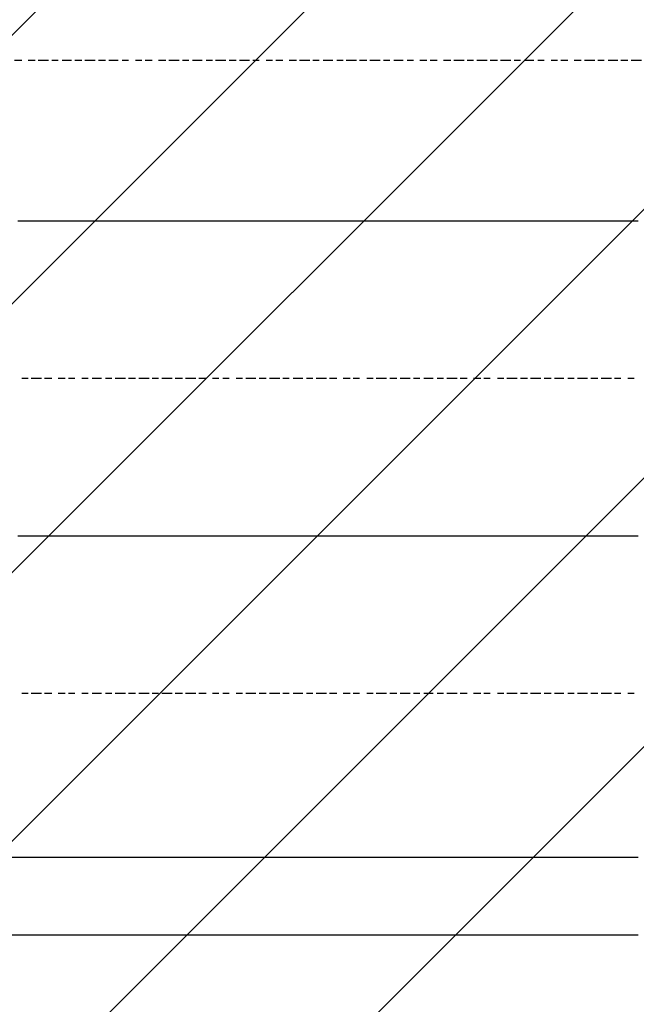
# Model space of a CAD drawing. Extents: x 997 to 109698, y 921 to 94021.
# Tile 607 of 656: x 27707 to 28486, y 45047 to 46291. Entities that reach past the tile are written whole.
import ezdxf

# ---------------------------------------------------------------- set-up
doc = ezdxf.new("R2010")
doc.units = 0
doc.header["$MEASUREMENT"] = 0
doc.layers.add('12', color=7, linetype='CONTINUOUS')
doc.layers.add('28', color=7, linetype='CONTINUOUS')

msp = doc.modelspace()

# ---------------------------------------------------------------- linework, layer by layer
at = {"layer": '12', "color": 1}
for p, q in [((27700.630503, 46239.563401), (27709.630503, 46239.563401)), ((27717.630503, 46239.563401), (27726.630503, 46239.563401)), ((27730.630503, 46239.563401), (27743.630503, 46239.563401)), ((27747.630503, 46239.563401), (27755.630503, 46239.563401)), ((27760.630503, 46239.563401), (27772.630503, 46239.563401)), ((27776.630503, 46239.563401), (27785.630503, 46239.563401)), ((27789.630503, 46239.563401), (27802.630503, 46239.563401)), ((27806.630503, 46239.563401), (27815.630503, 46239.563401)), ((27819.630503, 46239.563401), (27831.630503, 46239.563401)), ((27836.630503, 46239.563401), (27844.630503, 46239.563401)), ((27853.630503, 46239.563401), (27861.630503, 46239.563401)), ((27865.630503, 46239.563401), (27874.630503, 46239.563401)), ((27882.630503, 46239.563401), (27891.630503, 46239.563401)), ((27895.630503, 46239.563401), (27908.630503, 46239.563401)), ((27912.630503, 46239.563401), (27920.630503, 46239.563401)), ((27925.630503, 46239.563401), (27937.630503, 46239.563401)), ((27942.630503, 46239.563401), (27950.630503, 46239.563401)), ((27954.630503, 46239.563401), (27967.630503, 46239.563401)), ((27971.630503, 46239.563401), (27980.630503, 46239.563401)), ((27984.630503, 46239.563401), (27997.630503, 46239.563401)), ((28001.630503, 46239.563401), (28009.630503, 46239.563401)), ((28018.630503, 46239.563401), (28026.630503, 46239.563401)), ((28030.630503, 46239.563401), (28039.630503, 46239.563401)), ((28047.630503, 46239.563401), (28056.630503, 46239.563401)), ((28060.630503, 46239.563401), (28073.630503, 46239.563401)), ((28077.630503, 46239.563401), (28085.630503, 46239.563401)), ((28090.630503, 46239.563401), (28102.630503, 46239.563401)), ((28107.630503, 46239.563401), (28115.630503, 46239.563401)), ((28119.630503, 46239.563401), (28132.630503, 46239.563401)), ((28136.630503, 46239.563401), (28145.630503, 46239.563401)), ((28149.630503, 46239.563401), (28162.630503, 46239.563401)), ((28166.630503, 46239.563401), (28174.630503, 46239.563401)), ((28179.630503, 46239.563401), (28191.630503, 46239.563401)), ((28196.630503, 46239.563401), (28204.630503, 46239.563401)), ((28212.630503, 46239.563401), (28221.630503, 46239.563401)), ((28225.630503, 46239.563401), (28234.630503, 46239.563401)), ((28242.630503, 46239.563401), (28251.630503, 46239.563401)), ((28255.630503, 46239.563401), (28268.630503, 46239.563401)), ((28272.630503, 46239.563401), (28280.630503, 46239.563401)), ((28284.630503, 46239.563401), (28297.630503, 46239.563401)), ((28301.630503, 46239.563401), (28310.630503, 46239.563401)), ((28314.630503, 46239.563401), (28327.630503, 46239.563401)), ((28331.630503, 46239.563401), (28339.630503, 46239.563401)), ((28344.630503, 46239.563401), (28356.630503, 46239.563401)), ((28361.630503, 46239.563401), (28369.630503, 46239.563401)), ((28378.630503, 46239.563401), (28386.630503, 46239.563401)), ((28390.630503, 46239.563401), (28399.630503, 46239.563401)), ((28407.630503, 46239.563401), (28416.630503, 46239.563401)), ((28420.630503, 46239.563401), (28433.630503, 46239.563401)), ((28437.630503, 46239.563401), (28445.630503, 46239.563401)), ((28450.630503, 46239.563401), (28462.630503, 46239.563401)), ((28466.630503, 46239.563401), (28475.630503, 46239.563401)), ((28479.630503, 46239.563401), (28492.630503, 46239.563401)), ((27709.630503, 45837.563401), (27717.630503, 45837.563401)), ((27721.630503, 45837.563401), (27734.630503, 45837.563401)), ((27738.630503, 45837.563401), (27747.630503, 45837.563401)), ((27755.630503, 45837.563401), (27764.630503, 45837.563401)), ((27768.630503, 45837.563401), (27776.630503, 45837.563401)), ((27785.630503, 45837.563401), (27793.630503, 45837.563401)), ((27798.630503, 45837.563401), (27810.630503, 45837.563401)), ((27815.630503, 45837.563401), (27823.630503, 45837.563401)), ((27827.630503, 45837.563401), (27840.630503, 45837.563401)), ((27844.630503, 45837.563401), (27853.630503, 45837.563401)), ((27857.630503, 45837.563401), (27870.630503, 45837.563401)), ((27874.630503, 45837.563401), (27882.630503, 45837.563401)), ((27886.630503, 45837.563401), (27899.630503, 45837.563401)), ((27903.630503, 45837.563401), (27912.630503, 45837.563401)), ((27916.630503, 45837.563401), (27929.630503, 45837.563401)), ((27933.630503, 45837.563401), (27942.630503, 45837.563401)), ((27950.630503, 45837.563401), (27958.630503, 45837.563401)), ((27963.630503, 45837.563401), (27971.630503, 45837.563401)), ((27980.630503, 45837.563401), (27988.630503, 45837.563401)), ((27992.630503, 45837.563401), (28005.630503, 45837.563401)), ((28009.630503, 45837.563401), (28018.630503, 45837.563401)), ((28022.630503, 45837.563401), (28035.630503, 45837.563401)), ((28039.630503, 45837.563401), (28047.630503, 45837.563401)), ((28052.630503, 45837.563401), (28064.630503, 45837.563401)), ((28069.630503, 45837.563401), (28077.630503, 45837.563401)), ((28081.630503, 45837.563401), (28094.630503, 45837.563401)), ((28098.630503, 45837.563401), (28107.630503, 45837.563401)), ((28115.630503, 45837.563401), (28124.630503, 45837.563401)), ((28128.630503, 45837.563401), (28136.630503, 45837.563401)), ((28145.630503, 45837.563401), (28153.630503, 45837.563401)), ((28157.630503, 45837.563401), (28170.630503, 45837.563401)), ((28174.630503, 45837.563401), (28183.630503, 45837.563401)), ((28187.630503, 45837.563401), (28200.630503, 45837.563401)), ((28204.630503, 45837.563401), (28212.630503, 45837.563401)), ((28217.630503, 45837.563401), (28229.630503, 45837.563401)), ((28234.630503, 45837.563401), (28242.630503, 45837.563401)), ((28246.630503, 45837.563401), (28259.630503, 45837.563401)), ((28263.630503, 45837.563401), (28272.630503, 45837.563401)), ((28280.630503, 45837.563401), (28289.630503, 45837.563401)), ((28293.630503, 45837.563401), (28301.630503, 45837.563401)), ((28310.630503, 45837.563401), (28318.630503, 45837.563401)), ((28322.630503, 45837.563401), (28335.630503, 45837.563401)), ((28339.630503, 45837.563401), (28348.630503, 45837.563401)), ((28352.630503, 45837.563401), (28365.630503, 45837.563401)), ((28369.630503, 45837.563401), (28378.630503, 45837.563401)), ((28382.630503, 45837.563401), (28394.630503, 45837.563401)), ((28399.630503, 45837.563401), (28407.630503, 45837.563401)), ((28411.630503, 45837.563401), (28424.630503, 45837.563401)), ((28428.630503, 45837.563401), (28437.630503, 45837.563401)), ((28441.630503, 45837.563401), (28454.630503, 45837.563401)), ((28458.630503, 45837.563401), (28466.630503, 45837.563401)), ((28475.630503, 45837.563401), (28483.630503, 45837.563401)), ((27709.630503, 45439.563401), (27717.630503, 45439.563401)), ((27721.630503, 45439.563401), (27734.630503, 45439.563401)), ((27738.630503, 45439.563401), (27747.630503, 45439.563401)), ((27755.630503, 45439.563401), (27764.630503, 45439.563401)), ((27768.630503, 45439.563401), (27776.630503, 45439.563401)), ((27785.630503, 45439.563401), (27793.630503, 45439.563401)), ((27798.630503, 45439.563401), (27810.630503, 45439.563401)), ((27815.630503, 45439.563401), (27823.630503, 45439.563401)), ((27827.630503, 45439.563401), (27840.630503, 45439.563401)), ((27844.630503, 45439.563401), (27853.630503, 45439.563401)), ((27857.630503, 45439.563401), (27870.630503, 45439.563401)), ((27874.630503, 45439.563401), (27882.630503, 45439.563401)), ((27886.630503, 45439.563401), (27899.630503, 45439.563401)), ((27903.630503, 45439.563401), (27912.630503, 45439.563401)), ((27916.630503, 45439.563401), (27929.630503, 45439.563401)), ((27933.630503, 45439.563401), (27942.630503, 45439.563401)), ((27950.630503, 45439.563401), (27958.630503, 45439.563401)), ((27963.630503, 45439.563401), (27971.630503, 45439.563401)), ((27980.630503, 45439.563401), (27988.630503, 45439.563401)), ((27992.630503, 45439.563401), (28005.630503, 45439.563401)), ((28009.630503, 45439.563401), (28018.630503, 45439.563401)), ((28022.630503, 45439.563401), (28035.630503, 45439.563401)), ((28039.630503, 45439.563401), (28047.630503, 45439.563401)), ((28052.630503, 45439.563401), (28064.630503, 45439.563401)), ((28069.630503, 45439.563401), (28077.630503, 45439.563401)), ((28081.630503, 45439.563401), (28094.630503, 45439.563401)), ((28098.630503, 45439.563401), (28107.630503, 45439.563401)), ((28115.630503, 45439.563401), (28124.630503, 45439.563401)), ((28128.630503, 45439.563401), (28136.630503, 45439.563401)), ((28145.630503, 45439.563401), (28153.630503, 45439.563401)), ((28157.630503, 45439.563401), (28170.630503, 45439.563401)), ((28174.630503, 45439.563401), (28183.630503, 45439.563401)), ((28187.630503, 45439.563401), (28200.630503, 45439.563401)), ((28204.630503, 45439.563401), (28212.630503, 45439.563401)), ((28217.630503, 45439.563401), (28229.630503, 45439.563401)), ((28234.630503, 45439.563401), (28242.630503, 45439.563401)), ((28246.630503, 45439.563401), (28259.630503, 45439.563401)), ((28263.630503, 45439.563401), (28272.630503, 45439.563401)), ((28280.630503, 45439.563401), (28289.630503, 45439.563401)), ((28293.630503, 45439.563401), (28301.630503, 45439.563401)), ((28310.630503, 45439.563401), (28318.630503, 45439.563401)), ((28322.630503, 45439.563401), (28335.630503, 45439.563401)), ((28339.630503, 45439.563401), (28348.630503, 45439.563401)), ((28352.630503, 45439.563401), (28365.630503, 45439.563401)), ((28369.630503, 45439.563401), (28378.630503, 45439.563401)), ((28382.630503, 45439.563401), (28394.630503, 45439.563401)), ((28399.630503, 45439.563401), (28407.630503, 45439.563401)), ((28411.630503, 45439.563401), (28424.630503, 45439.563401)), ((28428.630503, 45439.563401), (28437.630503, 45439.563401)), ((28441.630503, 45439.563401), (28454.630503, 45439.563401)), ((28458.630503, 45439.563401), (28466.630503, 45439.563401)), ((28475.630503, 45439.563401), (28483.630503, 45439.563401))]:
    msp.add_line(p, q, dxfattribs=at)
at = {"layer": '12', "color": 5}
for p, q in [((27704.630503, 46036.563401), (27717.630503, 46036.563401)), ((27717.630503, 46036.563401), (27726.630503, 46036.563401)), ((27726.630503, 46036.563401), (27734.630503, 46036.563401)), ((27734.630503, 46036.563401), (27747.630503, 46036.563401)), ((27747.630503, 46036.563401), (27755.630503, 46036.563401)), ((27755.630503, 46036.563401), (27764.630503, 46036.563401)), ((27764.630503, 46036.563401), (27776.630503, 46036.563401)), ((27776.630503, 46036.563401), (27785.630503, 46036.563401)), ((27785.630503, 46036.563401), (27798.630503, 46036.563401)), ((27798.630503, 46036.563401), (27806.630503, 46036.563401)), ((27806.630503, 46036.563401), (27815.630503, 46036.563401)), ((27815.630503, 46036.563401), (27827.630503, 46036.563401)), ((27827.630503, 46036.563401), (27836.630503, 46036.563401)), ((27836.630503, 46036.563401), (27844.630503, 46036.563401)), ((27844.630503, 46036.563401), (27857.630503, 46036.563401)), ((27857.630503, 46036.563401), (27865.630503, 46036.563401)), ((27865.630503, 46036.563401), (27874.630503, 46036.563401)), ((27874.630503, 46036.563401), (27886.630503, 46036.563401)), ((27886.630503, 46036.563401), (27895.630503, 46036.563401)), ((27895.630503, 46036.563401), (27908.630503, 46036.563401)), ((27908.630503, 46036.563401), (27916.630503, 46036.563401)), ((27916.630503, 46036.563401), (27925.630503, 46036.563401)), ((27925.630503, 46036.563401), (27937.630503, 46036.563401)), ((27937.630503, 46036.563401), (27946.630503, 46036.563401)), ((27946.630503, 46036.563401), (27954.630503, 46036.563401)), ((27954.630503, 46036.563401), (27967.630503, 46036.563401)), ((27967.630503, 46036.563401), (27975.630503, 46036.563401)), ((27975.630503, 46036.563401), (27984.630503, 46036.563401)), ((27984.630503, 46036.563401), (27997.630503, 46036.563401)), ((27997.630503, 46036.563401), (28005.630503, 46036.563401)), ((28005.630503, 46036.563401), (28018.630503, 46036.563401)), ((28018.630503, 46036.563401), (28026.630503, 46036.563401)), ((28026.630503, 46036.563401), (28035.630503, 46036.563401)), ((28035.630503, 46036.563401), (28047.630503, 46036.563401)), ((28047.630503, 46036.563401), (28056.630503, 46036.563401)), ((28056.630503, 46036.563401), (28064.630503, 46036.563401)), ((28064.630503, 46036.563401), (28077.630503, 46036.563401)), ((28077.630503, 46036.563401), (28085.630503, 46036.563401)), ((28085.630503, 46036.563401), (28094.630503, 46036.563401)), ((28094.630503, 46036.563401), (28107.630503, 46036.563401)), ((28107.630503, 46036.563401), (28115.630503, 46036.563401)), ((28115.630503, 46036.563401), (28128.630503, 46036.563401)), ((28128.630503, 46036.563401), (28136.630503, 46036.563401)), ((28136.630503, 46036.563401), (28145.630503, 46036.563401)), ((28145.630503, 46036.563401), (28157.630503, 46036.563401)), ((28157.630503, 46036.563401), (28166.630503, 46036.563401)), ((28166.630503, 46036.563401), (28174.630503, 46036.563401)), ((28174.630503, 46036.563401), (28187.630503, 46036.563401)), ((28187.630503, 46036.563401), (28196.630503, 46036.563401)), ((28196.630503, 46036.563401), (28204.630503, 46036.563401)), ((28204.630503, 46036.563401), (28217.630503, 46036.563401)), ((28217.630503, 46036.563401), (28225.630503, 46036.563401)), ((28225.630503, 46036.563401), (28234.630503, 46036.563401)), ((28234.630503, 46036.563401), (28246.630503, 46036.563401)), ((28246.630503, 46036.563401), (28255.630503, 46036.563401)), ((28255.630503, 46036.563401), (28268.630503, 46036.563401)), ((28268.630503, 46036.563401), (28276.630503, 46036.563401)), ((28276.630503, 46036.563401), (28284.630503, 46036.563401)), ((28284.630503, 46036.563401), (28297.630503, 46036.563401)), ((28297.630503, 46036.563401), (28306.630503, 46036.563401)), ((28306.630503, 46036.563401), (28314.630503, 46036.563401)), ((28314.630503, 46036.563401), (28327.630503, 46036.563401)), ((28327.630503, 46036.563401), (28335.630503, 46036.563401)), ((28335.630503, 46036.563401), (28344.630503, 46036.563401)), ((28344.630503, 46036.563401), (28356.630503, 46036.563401)), ((28356.630503, 46036.563401), (28365.630503, 46036.563401)), ((28365.630503, 46036.563401), (28378.630503, 46036.563401)), ((28378.630503, 46036.563401), (28386.630503, 46036.563401)), ((28386.630503, 46036.563401), (28394.630503, 46036.563401)), ((28394.630503, 46036.563401), (28407.630503, 46036.563401)), ((28407.630503, 46036.563401), (28416.630503, 46036.563401)), ((28416.630503, 46036.563401), (28424.630503, 46036.563401)), ((28424.630503, 46036.563401), (28437.630503, 46036.563401)), ((28437.630503, 46036.563401), (28445.630503, 46036.563401)), ((28445.630503, 46036.563401), (28454.630503, 46036.563401)), ((28454.630503, 46036.563401), (28466.630503, 46036.563401)), ((28466.630503, 46036.563401), (28475.630503, 46036.563401)), ((28475.630503, 46036.563401), (28488.630503, 46036.563401)), ((27704.630503, 45638.563401), (27717.630503, 45638.563401)), ((27717.630503, 45638.563401), (27726.630503, 45638.563401)), ((27726.630503, 45638.563401), (27734.630503, 45638.563401)), ((27734.630503, 45638.563401), (27747.630503, 45638.563401)), ((27747.630503, 45638.563401), (27755.630503, 45638.563401)), ((27755.630503, 45638.563401), (27764.630503, 45638.563401)), ((27764.630503, 45638.563401), (27776.630503, 45638.563401)), ((27776.630503, 45638.563401), (27785.630503, 45638.563401)), ((27785.630503, 45638.563401), (27798.630503, 45638.563401)), ((27798.630503, 45638.563401), (27806.630503, 45638.563401)), ((27806.630503, 45638.563401), (27815.630503, 45638.563401)), ((27815.630503, 45638.563401), (27827.630503, 45638.563401)), ((27827.630503, 45638.563401), (27836.630503, 45638.563401)), ((27836.630503, 45638.563401), (27844.630503, 45638.563401)), ((27844.630503, 45638.563401), (27857.630503, 45638.563401)), ((27857.630503, 45638.563401), (27865.630503, 45638.563401)), ((27865.630503, 45638.563401), (27874.630503, 45638.563401)), ((27874.630503, 45638.563401), (27886.630503, 45638.563401)), ((27886.630503, 45638.563401), (27895.630503, 45638.563401)), ((27895.630503, 45638.563401), (27908.630503, 45638.563401)), ((27908.630503, 45638.563401), (27916.630503, 45638.563401)), ((27916.630503, 45638.563401), (27925.630503, 45638.563401)), ((27925.630503, 45638.563401), (27937.630503, 45638.563401)), ((27937.630503, 45638.563401), (27946.630503, 45638.563401)), ((27946.630503, 45638.563401), (27954.630503, 45638.563401)), ((27954.630503, 45638.563401), (27967.630503, 45638.563401)), ((27967.630503, 45638.563401), (27975.630503, 45638.563401)), ((27975.630503, 45638.563401), (27984.630503, 45638.563401)), ((27984.630503, 45638.563401), (27997.630503, 45638.563401)), ((27997.630503, 45638.563401), (28005.630503, 45638.563401)), ((28005.630503, 45638.563401), (28018.630503, 45638.563401)), ((28018.630503, 45638.563401), (28026.630503, 45638.563401)), ((28026.630503, 45638.563401), (28035.630503, 45638.563401)), ((28035.630503, 45638.563401), (28047.630503, 45638.563401)), ((28047.630503, 45638.563401), (28056.630503, 45638.563401)), ((28056.630503, 45638.563401), (28064.630503, 45638.563401)), ((28064.630503, 45638.563401), (28077.630503, 45638.563401)), ((28077.630503, 45638.563401), (28085.630503, 45638.563401)), ((28085.630503, 45638.563401), (28094.630503, 45638.563401)), ((28094.630503, 45638.563401), (28107.630503, 45638.563401)), ((28107.630503, 45638.563401), (28115.630503, 45638.563401)), ((28115.630503, 45638.563401), (28128.630503, 45638.563401)), ((28128.630503, 45638.563401), (28136.630503, 45638.563401)), ((28136.630503, 45638.563401), (28145.630503, 45638.563401)), ((28145.630503, 45638.563401), (28157.630503, 45638.563401)), ((28157.630503, 45638.563401), (28166.630503, 45638.563401)), ((28166.630503, 45638.563401), (28174.630503, 45638.563401)), ((28174.630503, 45638.563401), (28187.630503, 45638.563401)), ((28187.630503, 45638.563401), (28196.630503, 45638.563401)), ((28196.630503, 45638.563401), (28204.630503, 45638.563401)), ((28204.630503, 45638.563401), (28217.630503, 45638.563401)), ((28217.630503, 45638.563401), (28225.630503, 45638.563401)), ((28225.630503, 45638.563401), (28234.630503, 45638.563401)), ((28234.630503, 45638.563401), (28246.630503, 45638.563401)), ((28246.630503, 45638.563401), (28255.630503, 45638.563401)), ((28255.630503, 45638.563401), (28268.630503, 45638.563401)), ((28268.630503, 45638.563401), (28276.630503, 45638.563401)), ((28276.630503, 45638.563401), (28284.630503, 45638.563401)), ((28284.630503, 45638.563401), (28297.630503, 45638.563401)), ((28297.630503, 45638.563401), (28306.630503, 45638.563401)), ((28306.630503, 45638.563401), (28314.630503, 45638.563401)), ((28314.630503, 45638.563401), (28327.630503, 45638.563401)), ((28327.630503, 45638.563401), (28335.630503, 45638.563401)), ((28335.630503, 45638.563401), (28344.630503, 45638.563401)), ((28344.630503, 45638.563401), (28356.630503, 45638.563401)), ((28356.630503, 45638.563401), (28365.630503, 45638.563401)), ((28365.630503, 45638.563401), (28378.630503, 45638.563401)), ((28378.630503, 45638.563401), (28386.630503, 45638.563401)), ((28386.630503, 45638.563401), (28394.630503, 45638.563401)), ((28394.630503, 45638.563401), (28407.630503, 45638.563401)), ((28407.630503, 45638.563401), (28416.630503, 45638.563401)), ((28416.630503, 45638.563401), (28424.630503, 45638.563401)), ((28424.630503, 45638.563401), (28437.630503, 45638.563401)), ((28437.630503, 45638.563401), (28445.630503, 45638.563401)), ((28445.630503, 45638.563401), (28454.630503, 45638.563401)), ((28454.630503, 45638.563401), (28466.630503, 45638.563401)), ((28466.630503, 45638.563401), (28475.630503, 45638.563401)), ((28475.630503, 45638.563401), (28488.630503, 45638.563401)), ((27696.630503, 45232.563401), (27709.630503, 45232.563401)), ((27709.630503, 45232.563401), (27717.630503, 45232.563401)), ((27717.630503, 45232.563401), (27726.630503, 45232.563401)), ((27726.630503, 45232.563401), (27738.630503, 45232.563401)), ((27738.630503, 45232.563401), (27747.630503, 45232.563401)), ((27747.630503, 45232.563401), (27760.630503, 45232.563401)), ((27760.630503, 45232.563401), (27768.630503, 45232.563401)), ((27768.630503, 45232.563401), (27776.630503, 45232.563401)), ((27776.630503, 45232.563401), (27789.630503, 45232.563401)), ((27789.630503, 45232.563401), (27798.630503, 45232.563401)), ((27798.630503, 45232.563401), (27806.630503, 45232.563401)), ((27806.630503, 45232.563401), (27819.630503, 45232.563401)), ((27819.630503, 45232.563401), (27827.630503, 45232.563401)), ((27827.630503, 45232.563401), (27836.630503, 45232.563401)), ((27836.630503, 45232.563401), (27848.630503, 45232.563401)), ((27848.630503, 45232.563401), (27857.630503, 45232.563401)), ((27857.630503, 45232.563401), (27865.630503, 45232.563401)), ((27865.630503, 45232.563401), (27878.630503, 45232.563401)), ((27878.630503, 45232.563401), (27886.630503, 45232.563401)), ((27886.630503, 45232.563401), (27899.630503, 45232.563401)), ((27899.630503, 45232.563401), (27908.630503, 45232.563401)), ((27908.630503, 45232.563401), (27916.630503, 45232.563401)), ((27916.630503, 45232.563401), (27929.630503, 45232.563401)), ((27929.630503, 45232.563401), (27937.630503, 45232.563401)), ((27937.630503, 45232.563401), (27946.630503, 45232.563401)), ((27946.630503, 45232.563401), (27958.630503, 45232.563401)), ((27958.630503, 45232.563401), (27967.630503, 45232.563401)), ((27967.630503, 45232.563401), (27975.630503, 45232.563401)), ((27975.630503, 45232.563401), (27988.630503, 45232.563401)), ((27988.630503, 45232.563401), (27997.630503, 45232.563401)), ((27997.630503, 45232.563401), (28009.630503, 45232.563401)), ((28009.630503, 45232.563401), (28018.630503, 45232.563401)), ((28018.630503, 45232.563401), (28026.630503, 45232.563401)), ((28026.630503, 45232.563401), (28039.630503, 45232.563401)), ((28039.630503, 45232.563401), (28047.630503, 45232.563401)), ((28047.630503, 45232.563401), (28056.630503, 45232.563401)), ((28056.630503, 45232.563401), (28069.630503, 45232.563401)), ((28069.630503, 45232.563401), (28077.630503, 45232.563401)), ((28077.630503, 45232.563401), (28085.630503, 45232.563401)), ((28085.630503, 45232.563401), (28098.630503, 45232.563401)), ((28098.630503, 45232.563401), (28107.630503, 45232.563401)), ((28107.630503, 45232.563401), (28119.630503, 45232.563401)), ((28119.630503, 45232.563401), (28128.630503, 45232.563401)), ((28128.630503, 45232.563401), (28136.630503, 45232.563401)), ((28136.630503, 45232.563401), (28149.630503, 45232.563401)), ((28149.630503, 45232.563401), (28157.630503, 45232.563401)), ((28157.630503, 45232.563401), (28166.630503, 45232.563401)), ((28166.630503, 45232.563401), (28179.630503, 45232.563401)), ((28179.630503, 45232.563401), (28187.630503, 45232.563401)), ((28187.630503, 45232.563401), (28196.630503, 45232.563401)), ((28196.630503, 45232.563401), (28208.630503, 45232.563401)), ((28208.630503, 45232.563401), (28217.630503, 45232.563401)), ((28217.630503, 45232.563401), (28229.630503, 45232.563401)), ((28229.630503, 45232.563401), (28238.630503, 45232.563401)), ((28238.630503, 45232.563401), (28246.630503, 45232.563401)), ((28246.630503, 45232.563401), (28259.630503, 45232.563401)), ((28259.630503, 45232.563401), (28268.630503, 45232.563401)), ((28268.630503, 45232.563401), (28276.630503, 45232.563401)), ((28276.630503, 45232.563401), (28289.630503, 45232.563401)), ((28289.630503, 45232.563401), (28297.630503, 45232.563401)), ((28297.630503, 45232.563401), (28306.630503, 45232.563401)), ((28306.630503, 45232.563401), (28318.630503, 45232.563401)), ((28318.630503, 45232.563401), (28327.630503, 45232.563401)), ((28327.630503, 45232.563401), (28339.630503, 45232.563401)), ((28339.630503, 45232.563401), (28348.630503, 45232.563401)), ((28348.630503, 45232.563401), (28356.630503, 45232.563401)), ((28356.630503, 45232.563401), (28369.630503, 45232.563401)), ((28369.630503, 45232.563401), (28378.630503, 45232.563401)), ((28378.630503, 45232.563401), (28386.630503, 45232.563401)), ((28386.630503, 45232.563401), (28399.630503, 45232.563401)), ((28399.630503, 45232.563401), (28407.630503, 45232.563401)), ((28407.630503, 45232.563401), (28416.630503, 45232.563401)), ((28416.630503, 45232.563401), (28428.630503, 45232.563401)), ((28428.630503, 45232.563401), (28437.630503, 45232.563401)), ((28437.630503, 45232.563401), (28445.630503, 45232.563401)), ((28445.630503, 45232.563401), (28458.630503, 45232.563401)), ((28458.630503, 45232.563401), (28466.630503, 45232.563401)), ((28466.630503, 45232.563401), (28479.630503, 45232.563401)), ((28479.630503, 45232.563401), (28488.630503, 45232.563401))]:
    msp.add_line(p, q, dxfattribs=at)
at = {"layer": '12', "color": 44}
for p, q in [((27696.630503, 45134.563401), (27709.630503, 45134.563401)), ((27709.630503, 45134.563401), (27717.630503, 45134.563401)), ((27717.630503, 45134.563401), (27726.630503, 45134.563401)), ((27726.630503, 45134.563401), (27738.630503, 45134.563401)), ((27738.630503, 45134.563401), (27747.630503, 45134.563401)), ((27747.630503, 45134.563401), (27760.630503, 45134.563401)), ((27760.630503, 45134.563401), (27768.630503, 45134.563401)), ((27768.630503, 45134.563401), (27776.630503, 45134.563401)), ((27776.630503, 45134.563401), (27789.630503, 45134.563401)), ((27789.630503, 45134.563401), (27798.630503, 45134.563401)), ((27798.630503, 45134.563401), (27806.630503, 45134.563401)), ((27806.630503, 45134.563401), (27819.630503, 45134.563401)), ((27819.630503, 45134.563401), (27827.630503, 45134.563401)), ((27827.630503, 45134.563401), (27836.630503, 45134.563401)), ((27836.630503, 45134.563401), (27848.630503, 45134.563401)), ((27848.630503, 45134.563401), (27857.630503, 45134.563401)), ((27857.630503, 45134.563401), (27865.630503, 45134.563401)), ((27865.630503, 45134.563401), (27878.630503, 45134.563401)), ((27878.630503, 45134.563401), (27886.630503, 45134.563401)), ((27886.630503, 45134.563401), (27899.630503, 45134.563401)), ((27899.630503, 45134.563401), (27908.630503, 45134.563401)), ((27908.630503, 45134.563401), (27916.630503, 45134.563401)), ((27916.630503, 45134.563401), (27929.630503, 45134.563401)), ((27929.630503, 45134.563401), (27937.630503, 45134.563401)), ((27937.630503, 45134.563401), (27946.630503, 45134.563401)), ((27946.630503, 45134.563401), (27958.630503, 45134.563401)), ((27958.630503, 45134.563401), (27967.630503, 45134.563401)), ((27967.630503, 45134.563401), (27975.630503, 45134.563401)), ((27975.630503, 45134.563401), (27988.630503, 45134.563401)), ((27988.630503, 45134.563401), (27997.630503, 45134.563401)), ((27997.630503, 45134.563401), (28009.630503, 45134.563401)), ((28009.630503, 45134.563401), (28018.630503, 45134.563401)), ((28018.630503, 45134.563401), (28026.630503, 45134.563401)), ((28026.630503, 45134.563401), (28039.630503, 45134.563401)), ((28039.630503, 45134.563401), (28047.630503, 45134.563401)), ((28047.630503, 45134.563401), (28056.630503, 45134.563401)), ((28056.630503, 45134.563401), (28069.630503, 45134.563401)), ((28069.630503, 45134.563401), (28077.630503, 45134.563401)), ((28077.630503, 45134.563401), (28085.630503, 45134.563401)), ((28085.630503, 45134.563401), (28098.630503, 45134.563401)), ((28098.630503, 45134.563401), (28107.630503, 45134.563401)), ((28107.630503, 45134.563401), (28119.630503, 45134.563401)), ((28119.630503, 45134.563401), (28128.630503, 45134.563401)), ((28128.630503, 45134.563401), (28136.630503, 45134.563401)), ((28136.630503, 45134.563401), (28149.630503, 45134.563401)), ((28149.630503, 45134.563401), (28157.630503, 45134.563401)), ((28157.630503, 45134.563401), (28166.630503, 45134.563401)), ((28166.630503, 45134.563401), (28179.630503, 45134.563401)), ((28179.630503, 45134.563401), (28187.630503, 45134.563401)), ((28187.630503, 45134.563401), (28196.630503, 45134.563401)), ((28196.630503, 45134.563401), (28208.630503, 45134.563401)), ((28208.630503, 45134.563401), (28217.630503, 45134.563401)), ((28217.630503, 45134.563401), (28229.630503, 45134.563401)), ((28229.630503, 45134.563401), (28238.630503, 45134.563401)), ((28238.630503, 45134.563401), (28246.630503, 45134.563401)), ((28246.630503, 45134.563401), (28259.630503, 45134.563401)), ((28259.630503, 45134.563401), (28268.630503, 45134.563401)), ((28268.630503, 45134.563401), (28276.630503, 45134.563401)), ((28276.630503, 45134.563401), (28289.630503, 45134.563401)), ((28289.630503, 45134.563401), (28297.630503, 45134.563401)), ((28297.630503, 45134.563401), (28306.630503, 45134.563401)), ((28306.630503, 45134.563401), (28318.630503, 45134.563401)), ((28318.630503, 45134.563401), (28327.630503, 45134.563401)), ((28327.630503, 45134.563401), (28339.630503, 45134.563401)), ((28339.630503, 45134.563401), (28348.630503, 45134.563401)), ((28348.630503, 45134.563401), (28356.630503, 45134.563401)), ((28356.630503, 45134.563401), (28369.630503, 45134.563401)), ((28369.630503, 45134.563401), (28378.630503, 45134.563401)), ((28378.630503, 45134.563401), (28386.630503, 45134.563401)), ((28386.630503, 45134.563401), (28399.630503, 45134.563401)), ((28399.630503, 45134.563401), (28407.630503, 45134.563401)), ((28407.630503, 45134.563401), (28416.630503, 45134.563401)), ((28416.630503, 45134.563401), (28428.630503, 45134.563401)), ((28428.630503, 45134.563401), (28437.630503, 45134.563401)), ((28437.630503, 45134.563401), (28445.630503, 45134.563401)), ((28445.630503, 45134.563401), (28458.630503, 45134.563401)), ((28458.630503, 45134.563401), (28466.630503, 45134.563401)), ((28466.630503, 45134.563401), (28479.630503, 45134.563401)), ((28479.630503, 45134.563401), (28488.630503, 45134.563401))]:
    msp.add_line(p, q, dxfattribs=at)
at = {"layer": '28', "color": 2}
for p, q in [((16797.372162, 35370.953237), (36822.636205, 55396.217281)), ((17136.783417, 35370.953237), (36822.636205, 55056.806026)), ((17476.194672, 35370.953237), (36822.636205, 54717.394771)), ((17815.605927, 35370.953237), (36822.636205, 54377.983516)), ((18155.017182, 35370.953237), (36822.636205, 54038.572261)), ((18494.428437, 35370.953237), (36822.636205, 53699.161006))]:
    msp.add_line(p, q, dxfattribs=at)

doc.saveas('drawing.dxf')
